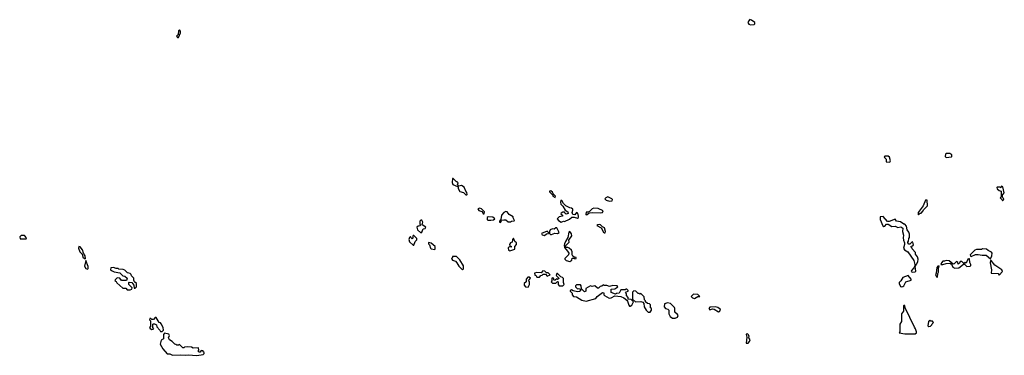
# Model space of a CAD drawing. Extents: x 2889633 to 3052318, y 540750 to 918690.
# Tile 463 of 656: x 2991730 to 3003106, y 770004 to 773888. Entities that reach past the tile are written whole.
import ezdxf

# ---------------------------------------------------------------- set-up
doc = ezdxf.new("R2010")
doc.units = 0

msp = doc.modelspace()

# ---------------------------------------------------------------- linework, layer by layer
at = {"layer": '0CON02XD'}
for points in [[(3000175, 773829), (3000215, 773832), (3000222, 773838), (3000222, 773855), (3000185, 773883), (3000165, 773888), (3000149, 773871), (3000143, 773855), (3000154, 773834), (3000175, 773829)], [(2993555, 773680), (2993565, 773682), (2993587, 773737), (2993588, 773755), (2993575, 773770), (2993563, 773757), (2993560, 773715), (2993540, 773695), (2993555, 773680)], [(3002435, 772293), (3002495, 772302), (3002500, 772305), (3002500, 772325), (3002475, 772340), (3002435, 772340), (3002425, 772330), (3002423, 772305), (3002435, 772293)], [(3001785, 772240), (3001790, 772255), (3001780, 772295), (3001765, 772310), (3001725, 772310), (3001720, 772295), (3001740, 772275), (3001742, 772242), (3001785, 772240)], [(2996895, 771860), (2996900, 771865), (2996897, 771887), (2996883, 771903), (2996865, 771950), (2996835, 771970), (2996802, 771962), (2996790, 771975), (2996798, 771998), (2996785, 772010), (2996775, 772010), (2996738, 772048), (2996732, 772048), (2996728, 772005), (2996735, 771980), (2996788, 771958), (2996798, 771948), (2996798, 771935), (2996815, 771898), (2996857, 771887), (2996885, 771860), (2996895, 771860)], [(2997915, 771830), (2997920, 771845), (2997892, 771872), (2997885, 771890), (2997865, 771908), (2997850, 771905), (2997850, 771895), (2997888, 771858), (2997890, 771845), (2997915, 771830)], [(3003085, 771790), (3003098, 771802), (3003100, 771815), (3003090, 771825), (3003080, 771855), (3003106, 771885), (3003088, 771955), (3003075, 771960), (3003065, 771940), (3003055, 771950), (3003025, 771950), (3003020, 771945), (3003025, 771930), (3003045, 771910), (3003070, 771905), (3003070, 771835), (3003060, 771825), (3003078, 771808), (3003085, 771790)], [(2997985, 771544), (2998015, 771558), (2998026, 771554), (2998082, 771578), (2998108, 771602), (2998135, 771603), (2998175, 771590), (2998185, 771600), (2998187, 771615), (2998178, 771648), (2998165, 771658), (2998145, 771630), (2998122, 771632), (2998113, 771655), (2998122, 771685), (2998120, 771695), (2998107, 771707), (2998085, 771710), (2998040, 771735), (2998012, 771762), (2997999, 771789), (2997982, 771798), (2997978, 771775), (2997982, 771752), (2998005, 771730), (2998032, 771682), (2998062, 771665), (2998068, 771645), (2998045, 771638), (2998034, 771644), (2998025, 771660), (2998005, 771660), (2997985, 771650), (2997983, 771643), (2998000, 771625), (2998000, 771615), (2997963, 771607), (2997940, 771585), (2997954, 771564), (2997985, 771544)], [(2998545, 771788), (2998575, 771790), (2998580, 771805), (2998572, 771815), (2998525, 771837), (2998502, 771828), (2998490, 771815), (2998505, 771800), (2998545, 771788)], [(3002115, 771630), (3002133, 771647), (3002145, 771650), (3002170, 771675), (3002172, 771688), (3002218, 771732), (3002215, 771800), (3002195, 771800), (3002167, 771733), (3002112, 771655), (3002110, 771635), (3002115, 771630)], [(2997095, 771640), (2997100, 771665), (2997065, 771700), (2997045, 771707), (2997025, 771700), (2997035, 771680), (2997068, 771668), (2997082, 771652), (2997085, 771640), (2997095, 771640)], [(2997285, 771540), (2997302, 771568), (2997325, 771572), (2997345, 771572), (2997375, 771548), (2997402, 771548), (2997413, 771557), (2997445, 771560), (2997448, 771565), (2997430, 771595), (2997430, 771605), (2997384, 771634), (2997363, 771663), (2997345, 771668), (2997324, 771656), (2997298, 771625), (2997290, 771575), (2997272, 771555), (2997272, 771545), (2997285, 771540)], [(2998275, 771630), (2998285, 771632), (2998308, 771652), (2998345, 771658), (2998445, 771651), (2998465, 771658), (2998470, 771675), (2998412, 771702), (2998365, 771708), (2998345, 771700), (2998315, 771670), (2998295, 771660), (2998275, 771660), (2998270, 771635), (2998275, 771630)], [(2996365, 771423), (2996375, 771428), (2996393, 771467), (2996415, 771472), (2996422, 771485), (2996382, 771512), (2996387, 771543), (2996375, 771568), (2996363, 771567), (2996354, 771556), (2996352, 771522), (2996360, 771515), (2996358, 771502), (2996335, 771500), (2996320, 771485), (2996328, 771455), (2996365, 771423)], [(2997175, 771567), (2997205, 771573), (2997218, 771585), (2997195, 771602), (2997143, 771607), (2997133, 771597), (2997130, 771575), (2997138, 771568), (2997175, 771567)], [(3002046, 770966), (3002075, 770970), (3002083, 770977), (3002078, 771032), (3002109, 771085), (3002110, 771115), (3002102, 771145), (3002082, 771175), (3002080, 771195), (3002040, 771235), (3002040, 771245), (3002030, 771255), (3002032, 771268), (3002048, 771272), (3002057, 771283), (3002050, 771315), (3002042, 771318), (3002015, 771290), (3002005, 771290), (3001990, 771305), (3001990, 771315), (3002000, 771325), (3002002, 771355), (3002012, 771368), (3002012, 771405), (3002005, 771430), (3001982, 771455), (3001978, 771498), (3001955, 771520), (3001945, 771520), (3001905, 771550), (3001860, 771555), (3001845, 771580), (3001776, 771554), (3001755, 771552), (3001705, 771610), (3001672, 771608), (3001672, 771575), (3001703, 771503), (3001713, 771493), (3001725, 771498), (3001745, 771520), (3001765, 771523), (3001805, 771493), (3001845, 771497), (3001875, 771482), (3001911, 771491), (3001933, 771475), (3001930, 771435), (3001940, 771395), (3001938, 771365), (3001941, 771335), (3001954, 771305), (3001954, 771285), (3001940, 771245), (3001952, 771225), (3001992, 771202), (3002060, 771100), (3002072, 771055), (3002072, 771038), (3002062, 771015), (3002034, 770985), (3002032, 770975), (3002046, 770966)], [(2997795, 771390), (2997815, 771410), (2997838, 771412), (2997840, 771425), (2997825, 771440), (2997760, 771415), (2997765, 771400), (2997795, 771390)], [(2997862, 771402), (2997875, 771403), (2997912, 771418), (2997945, 771412), (2997963, 771425), (2997935, 771480), (2997925, 771480), (2997905, 771462), (2997885, 771468), (2997860, 771455), (2997850, 771435), (2997850, 771415), (2997862, 771402)], [(2998085, 771090), (2998110, 771105), (2998115, 771130), (2998135, 771130), (2998145, 771122), (2998160, 771125), (2998160, 771135), (2998138, 771138), (2998120, 771150), (2998112, 771165), (2998112, 771202), (2998105, 771220), (2998080, 771245), (2998062, 771252), (2998045, 771250), (2998030, 771265), (2998077, 771313), (2998073, 771337), (2998109, 771385), (2998105, 771410), (2998085, 771438), (2998075, 771430), (2998064, 771366), (2998035, 771320), (2998024, 771295), (2998022, 771275), (2998025, 771250), (2998061, 771211), (2998073, 771185), (2998070, 771165), (2998028, 771125), (2998028, 771115), (2998045, 771100), (2998085, 771090)], [(2998495, 771420), (2998500, 771435), (2998485, 771480), (2998462, 771492), (2998442, 771512), (2998425, 771518), (2998410, 771515), (2998400, 771505), (2998448, 771478), (2998475, 771430), (2998485, 771420), (2998495, 771420)], [(2991805, 771350), (2991810, 771365), (2991785, 771390), (2991748, 771392), (2991730, 771375), (2991735, 771350), (2991805, 771350)], [(2996285, 771280), (2996298, 771322), (2996318, 771342), (2996320, 771355), (2996285, 771390), (2996275, 771390), (2996270, 771375), (2996278, 771362), (2996263, 771353), (2996252, 771362), (2996245, 771380), (2996233, 771367), (2996228, 771345), (2996235, 771318), (2996275, 771280), (2996285, 771280)], [(2996525, 771228), (2996532, 771235), (2996530, 771265), (2996485, 771302), (2996455, 771310), (2996453, 771295), (2996464, 771284), (2996477, 771245), (2996485, 771237), (2996525, 771228)], [(2997395, 771214), (2997449, 771231), (2997450, 771265), (2997470, 771285), (2997470, 771305), (2997452, 771322), (2997435, 771360), (2997422, 771345), (2997420, 771315), (2997400, 771305), (2997390, 771285), (2997392, 771272), (2997408, 771268), (2997410, 771255), (2997385, 771260), (2997374, 771246), (2997379, 771219), (2997395, 771214)], [(2992485, 771120), (2992490, 771125), (2992487, 771155), (2992468, 771185), (2992457, 771225), (2992429, 771259), (2992415, 771262), (2992410, 771245), (2992425, 771200), (2992450, 771175), (2992461, 771141), (2992485, 771120)], [(3002945, 771120), (3002964, 771155), (3002967, 771187), (3002959, 771199), (3002920, 771215), (3002902, 771232), (3002855, 771238), (3002842, 771228), (3002785, 771227), (3002765, 771220), (3002712, 771165), (3002715, 771150), (3002725, 771147), (3002775, 771169), (3002805, 771171), (3002851, 771161), (3002895, 771161), (3002945, 771120)], [(2992515, 771000), (2992522, 771008), (2992523, 771033), (2992495, 771100), (2992478, 771035), (2992495, 771010), (2992515, 771000)], [(2996845, 770992), (2996857, 771003), (2996859, 771039), (2996815, 771108), (2996775, 771148), (2996732, 771148), (2996730, 771135), (2996720, 771125), (2996732, 771105), (2996765, 771092), (2996782, 771075), (2996803, 771035), (2996845, 770992)], [(3002535, 771012), (3002582, 771018), (3002635, 771060), (3002648, 771058), (3002675, 771033), (3002710, 771035), (3002720, 771045), (3002720, 771055), (3002708, 771078), (3002705, 771120), (3002695, 771122), (3002684, 771116), (3002665, 771070), (3002655, 771080), (3002645, 771070), (3002635, 771070), (3002615, 771090), (3002595, 771090), (3002588, 771072), (3002575, 771060), (3002568, 771078), (3002555, 771088), (3002528, 771062), (3002515, 771060), (3002469, 771099), (3002435, 771102), (3002417, 771093), (3002395, 771092), (3002379, 771075), (3002373, 771053), (3002395, 771054), (3002435, 771068), (3002475, 771070), (3002498, 771058), (3002513, 771025), (3002535, 771012)], [(3003045, 770930), (3003087, 770973), (3003077, 770995), (3002998, 771048), (3002955, 771102), (3002945, 771100), (3002944, 771075), (3002959, 770995), (3002953, 770953), (3003035, 770950), (3003045, 770930)], [(2992985, 770760), (2993005, 770762), (2993025, 770770), (2993030, 770785), (2992992, 770822), (2992990, 770845), (2992995, 770850), (2993027, 770847), (2993050, 770815), (2993052, 770782), (2993065, 770780), (2993080, 770795), (2993078, 770835), (2993058, 770855), (2993048, 770875), (2993047, 770897), (2993022, 770922), (2993018, 770938), (2993005, 770950), (2992975, 770960), (2992945, 770990), (2992927, 770997), (2992875, 771000), (2992868, 771008), (2992845, 771008), (2992812, 771022), (2992782, 771018), (2992780, 770995), (2992790, 770985), (2992821, 770971), (2992887, 770957), (2992922, 770922), (2992945, 770920), (2992970, 770895), (2992965, 770870), (2992905, 770870), (2992888, 770898), (2992855, 770900), (2992832, 770878), (2992830, 770865), (2992845, 770860), (2992854, 770844), (2992922, 770782), (2992955, 770780), (2992973, 770763), (2992985, 770760)], [(2997735, 770910), (2997752, 770928), (2997765, 770930), (2997778, 770942), (2997805, 770942), (2997825, 770920), (2997860, 770935), (2997837, 770957), (2997815, 770960), (2997797, 770977), (2997775, 770980), (2997755, 770960), (2997705, 770962), (2997680, 770955), (2997682, 770932), (2997695, 770930), (2997705, 770910), (2997735, 770910)], [(3002335, 770910), (3002338, 770952), (3002346, 770965), (3002346, 771014), (3002355, 771040), (3002340, 771035), (3002325, 771020), (3002320, 770955), (3002310, 770935), (3002320, 770925), (3002322, 770912), (3002335, 770910)], [(2997605, 770794), (2997620, 770825), (2997620, 770855), (2997610, 770865), (2997630, 770895), (2997615, 770910), (2997602, 770908), (2997580, 770885), (2997580, 770855), (2997560, 770835), (2997558, 770825), (2997558, 770815), (2997576, 770796), (2997605, 770794)], [(2998005, 770810), (2998020, 770825), (2998012, 770845), (2998012, 770892), (2998000, 770905), (2997982, 770912), (2997945, 770950), (2997935, 770950), (2997928, 770928), (2997958, 770898), (2997958, 770892), (2997945, 770880), (2997935, 770890), (2997918, 770872), (2997905, 770870), (2997898, 770898), (2997885, 770900), (2997880, 770895), (2997880, 770865), (2997870, 770855), (2997885, 770840), (2997925, 770840), (2997945, 770860), (2997950, 770855), (2997950, 770825), (2997965, 770810), (2998005, 770810)], [(3001915, 770798), (3001935, 770802), (3001945, 770808), (3001970, 770855), (3002030, 770875), (3002030, 770885), (3001997, 770927), (3001934, 770906), (3001911, 770865), (3001892, 770845), (3001890, 770835), (3001905, 770802), (3001915, 770798)], [(2998785, 770573), (2998803, 770585), (2998822, 770622), (2998795, 770650), (2998762, 770652), (2998760, 770675), (2998740, 770695), (2998740, 770715), (2998730, 770725), (2998742, 770738), (2998760, 770745), (2998760, 770755), (2998745, 770770), (2998735, 770770), (2998725, 770760), (2998675, 770760), (2998658, 770722), (2998625, 770720), (2998615, 770710), (2998562, 770732), (2998562, 770768), (2998608, 770772), (2998640, 770795), (2998635, 770810), (2998585, 770812), (2998545, 770800), (2998515, 770812), (2998483, 770813), (2998475, 770820), (2998457, 770803), (2998435, 770800), (2998417, 770783), (2998405, 770780), (2998377, 770807), (2998345, 770802), (2998325, 770808), (2998272, 770778), (2998270, 770745), (2998255, 770740), (2998222, 770772), (2998218, 770808), (2998208, 770818), (2998165, 770818), (2998152, 770808), (2998150, 770795), (2998173, 770773), (2998185, 770778), (2998208, 770768), (2998208, 770752), (2998197, 770743), (2998175, 770740), (2998125, 770750), (2998105, 770760), (2998090, 770755), (2998090, 770745), (2998112, 770722), (2998113, 770703), (2998130, 770685), (2998165, 770680), (2998225, 770641), (2998275, 770631), (2998385, 770662), (2998404, 770686), (2998465, 770730), (2998478, 770728), (2998478, 770705), (2998485, 770698), (2998540, 770665), (2998565, 770670), (2998607, 770693), (2998675, 770683), (2998709, 770669), (2998743, 770643), (2998752, 770632), (2998767, 770585), (2998775, 770573), (2998785, 770573)], [(2999015, 770504), (2999030, 770525), (2999030, 770545), (2999020, 770555), (2999018, 770588), (2999005, 770600), (2998982, 770602), (2998962, 770622), (2998960, 770635), (2998950, 770645), (2998945, 770680), (2998905, 770720), (2998895, 770710), (2998885, 770720), (2998875, 770720), (2998848, 770748), (2998825, 770750), (2998810, 770735), (2998812, 770652), (2998844, 770624), (2998907, 770627), (2998930, 770620), (2998942, 770602), (2998944, 770565), (2998967, 770525), (2998992, 770505), (2999015, 770504)], [(2999525, 770662), (2999565, 770683), (2999590, 770685), (2999565, 770708), (2999515, 770710), (2999490, 770685), (2999505, 770670), (2999525, 770662)], [(2999273, 770433), (2999305, 770434), (2999332, 770445), (2999337, 770463), (2999332, 770475), (2999298, 770505), (2999300, 770545), (2999295, 770558), (2999250, 770605), (2999215, 770610), (2999182, 770598), (2999178, 770565), (2999192, 770545), (2999218, 770538), (2999230, 770525), (2999230, 770485), (2999246, 770455), (2999273, 770433)], [(2999805, 770508), (2999815, 770510), (2999829, 770525), (2999825, 770538), (2999795, 770557), (2999765, 770567), (2999705, 770560), (2999693, 770545), (2999705, 770532), (2999735, 770542), (2999755, 770538), (2999805, 770508)], [(3002075, 770254), (3002090, 770265), (3002092, 770275), (3002082, 770312), (3002068, 770328), (3001960, 770555), (3001955, 770580), (3001945, 770580), (3001940, 770575), (3001940, 770515), (3001920, 770485), (3001920, 770395), (3001900, 770365), (3001900, 770275), (3001890, 770265), (3001955, 770254), (3002075, 770254)], [(2993375, 770280), (2993390, 770295), (2993388, 770325), (2993365, 770370), (2993355, 770380), (2993342, 770382), (2993305, 770440), (2993295, 770440), (2993275, 770420), (2993255, 770420), (2993245, 770430), (2993235, 770430), (2993230, 770415), (2993240, 770405), (2993240, 770335), (2993230, 770325), (2993238, 770315), (2993256, 770304), (2993278, 770312), (2993270, 770325), (2993270, 770365), (2993275, 770370), (2993287, 770367), (2993310, 770355), (2993313, 770333), (2993350, 770295), (2993355, 770280), (2993375, 770280)], [(3002235, 770338), (3002255, 770340), (3002270, 770355), (3002272, 770368), (3002290, 770385), (3002278, 770398), (3002255, 770400), (3002245, 770410), (3002230, 770395), (3002222, 770345), (3002235, 770338)], [(2993775, 770004), (2993850, 770015), (2993860, 770025), (2993860, 770035), (2993850, 770045), (2993848, 770058), (2993825, 770060), (2993815, 770040), (2993802, 770042), (2993790, 770055), (2993800, 770065), (2993795, 770090), (2993735, 770088), (2993715, 770100), (2993665, 770102), (2993635, 770100), (2993625, 770090), (2993615, 770090), (2993575, 770130), (2993565, 770120), (2993545, 770120), (2993535, 770130), (2993522, 770132), (2993490, 770165), (2993460, 770185), (2993448, 770205), (2993460, 770235), (2993455, 770250), (2993405, 770260), (2993390, 770245), (2993390, 770195), (2993365, 770180), (2993353, 770135), (2993385, 770078), (2993435, 770020), (2993465, 770020), (2993495, 770007), (2993585, 770011), (2993644, 770006), (2993675, 770011), (2993775, 770004)], [(3000145, 770143), (3000162, 770165), (3000168, 770185), (3000150, 770215), (3000158, 770222), (3000152, 770242), (3000135, 770258), (3000122, 770245), (3000132, 770215), (3000122, 770145), (3000145, 770143)]]:
    msp.add_lwpolyline(points, dxfattribs=at)

doc.saveas('drawing.dxf')
